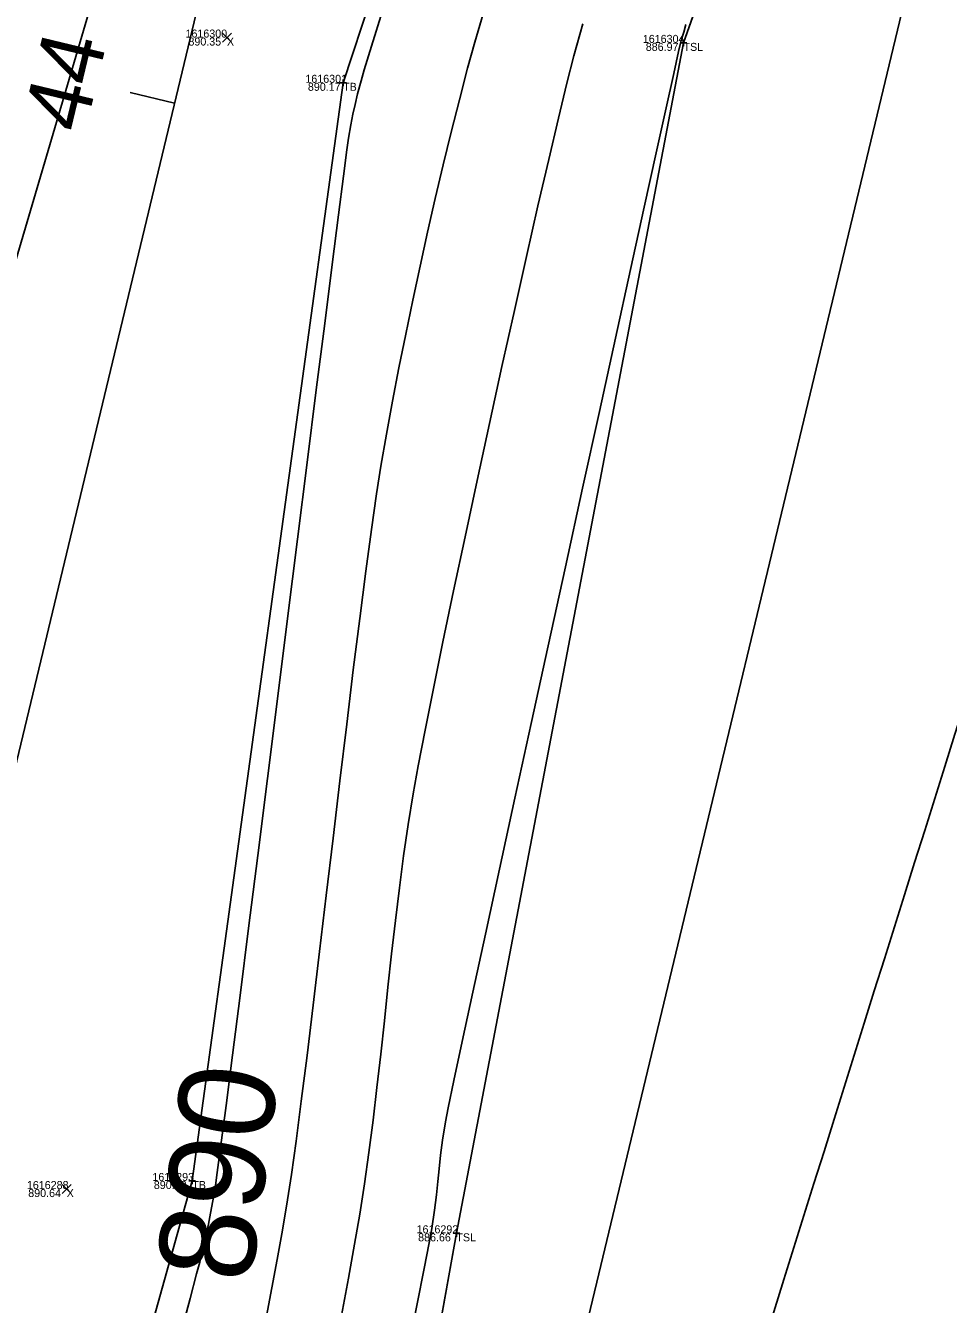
# Model space of a CAD drawing. Extents: x 1957117 to 1971063, y 701601 to 715861.
# Drawn here: x 1963385.1 to 1963425.5, y 706273.8 to 706329.7 of the extents above; entities that cross this region are included whole.
import ezdxf

# ---------------------------------------------------------------- set-up
doc = ezdxf.new("R2010")
doc.units = 0
for name, color, linetype in [('AP_X_Lights', 7, 'Continuous'), ('DT_X_Break_Line', 7, 'Continuous'), ('DT_X_Contour_Major', 7, 'Continuous'), ('DT_X_Contour_Minor', 7, 'Continuous'), ('DT_X_TIN_Hull', 7, 'Continuous'), ('GE_X_CL_20', 7, 'Continuous'), ('HY_X_Water_Edge', 7, 'Continuous'), ('PV_P_Drive', 7, 'Continuous'), ('PV_P_Shoulder', 7, 'Continuous'), ('RS_Raster1', 7, 'Continuous'), ('RW_X_Esmt_RR', 7, 'Continuous'), ('SC_Scratch1', 7, 'Continuous'), ('SC_Shading5', 7, 'Continuous')]:
    doc.layers.add(name, color=color, linetype=linetype)

msp = doc.modelspace()

# ---------------------------------------------------------------- linework, layer by layer
at = {"layer": 'AP_X_Lights'}
for p, q in [((1963393.716, 706328.974), (1963394.104, 706329.364)), ((1963393.716, 706329.364), (1963394.104, 706328.974)), ((1963386.706, 706278.625), (1963387.094, 706279.015)), ((1963386.706, 706279.015), (1963387.094, 706278.625))]:
    msp.add_line(p, q, dxfattribs=at)
at = {"layer": 'DT_X_Break_Line'}
for points in [[(1963248.355, 705747.376), (1963261.829, 705795.923), (1963267.581, 705840.559), (1963287.153, 705892.264), (1963291.083, 705944.763), (1963301.574, 705996.211), (1963311.528, 706039.027), (1963334.717, 706086.75), (1963331.957, 706106.508), (1963348.786, 706182.796), (1963365.664, 706223.934), (1963373.462, 706281.461), (1963387.853, 706330.217), (1963397.264, 706379.501), (1963407.696, 706427.592), (1963426.755, 706477.16), (1963442.136, 706524.014), (1963446.007, 706569.971), (1963489.391, 706666.839), (1963500.526, 706701.536)], [(1963509.92, 706697.686), (1963502.832, 706666.547), (1963464.625, 706568.104), (1963439.113, 706472.593), (1963428.782, 706425.675), (1963415.739, 706378.185), (1963398.991, 706327.191), (1963392.393, 706279.173), (1963377.9, 706227.719), (1963369.87, 706175.335), (1963345.874, 706098.69), (1963341.112, 706081.071), (1963328.328, 706036.261), (1963311.276, 705989.111), (1963300.503, 705940.076), (1963293.199, 705890.767), (1963276.592, 705844.792), (1963268.336, 705791.927), (1963260.722, 705745.719)], [(1963274.602, 705735.973), (1963292.982, 705784.032), (1963302.841, 705839.645), (1963309.732, 705887.345), (1963317.684, 705934.969), (1963334.587, 705978.262), (1963333.365, 706039.768), (1963361.138, 706084.843), (1963357.365, 706105.535), (1963378.943, 706178.629), (1963396.437, 706235.152), (1963403.946, 706276.884), (1963413.88, 706328.936), (1963427.392, 706367.127), (1963440.399, 706419.945), (1963448.239, 706464.72), (1963530.121, 706695.075)]]:
    msp.add_lwpolyline(points, dxfattribs=at)
at = {"layer": 'DT_X_Contour_Major'}
msp.add_lwpolyline([(1963400.719, 706330.339), (1963400.238, 706328.794), (1963399.918, 706327.754), (1963399.778, 706327.283), (1963399.627, 706326.706), (1963399.515, 706326.245), (1963399.422, 706325.822), (1963399.333, 706325.356), (1963399.23, 706324.768), (1963399.157, 706324.253), (1963399.008, 706323.113), (1963398.791, 706321.42), (1963398.514, 706319.248), (1963398.188, 706316.669), (1963397.82, 706313.759), (1963397.42, 706310.589), (1963396.997, 706307.232), (1963396.561, 706303.763), (1963396.119, 706300.254), (1963395.681, 706296.778), (1963395.257, 706293.41), (1963394.854, 706290.221), (1963394.483, 706287.286), (1963394.152, 706284.677), (1963393.87, 706282.468), (1963393.646, 706280.732), (1963393.489, 706279.542), (1963393.409, 706278.972), (1963393.296, 706278.307), (1963393.197, 706277.767), (1963393.102, 706277.291), (1963392.999, 706276.816), (1963392.875, 706276.281), (1963392.719, 706275.625), (1963392.585, 706275.106), (1963392.3, 706274.034), (1963391.88, 706272.467)], dxfattribs=at)
msp.add_lwpolyline([(1963400.719, 706330.339), (1963400.238, 706328.794), (1963399.918, 706327.754), (1963399.778, 706327.283), (1963399.627, 706326.706), (1963399.515, 706326.245), (1963399.422, 706325.822), (1963399.333, 706325.356), (1963399.23, 706324.768), (1963399.157, 706324.253), (1963399.008, 706323.113), (1963398.791, 706321.42), (1963398.514, 706319.248), (1963398.188, 706316.669), (1963397.82, 706313.759), (1963397.42, 706310.589), (1963396.997, 706307.232), (1963396.561, 706303.763), (1963396.119, 706300.254), (1963395.681, 706296.778), (1963395.257, 706293.41), (1963394.854, 706290.221), (1963394.483, 706287.286), (1963394.152, 706284.677), (1963393.87, 706282.468), (1963393.646, 706280.732), (1963393.489, 706279.542), (1963393.409, 706278.972), (1963393.296, 706278.307), (1963393.197, 706277.767), (1963393.102, 706277.291), (1963392.999, 706276.816), (1963392.875, 706276.281), (1963392.719, 706275.625), (1963392.585, 706275.106), (1963392.3, 706274.034), (1963391.88, 706272.467)], dxfattribs=at)
at = {"layer": 'DT_X_Contour_Minor'}
for points in [[(1963395.643, 706273.268), (1963395.88, 706274.496), (1963396.112, 706275.746), (1963396.339, 706277.027), (1963396.564, 706278.347), (1963396.734, 706279.457), (1963396.935, 706280.911), (1963397.162, 706282.661), (1963397.412, 706284.658), (1963397.68, 706286.854), (1963397.962, 706289.201), (1963398.254, 706291.652), (1963398.552, 706294.158), (1963398.851, 706296.671), (1963399.148, 706299.143), (1963399.438, 706301.527), (1963399.717, 706303.774), (1963399.981, 706305.836), (1963400.226, 706307.664), (1963400.448, 706309.212), (1963400.642, 706310.432), (1963400.889, 706311.834), (1963401.154, 706313.266), (1963401.434, 706314.723), (1963401.729, 706316.196), (1963402.037, 706317.681), (1963402.356, 706319.17), (1963402.686, 706320.656), (1963403.024, 706322.134), (1963403.369, 706323.597), (1963403.72, 706325.038), (1963404.075, 706326.451), (1963404.434, 706327.829), (1963404.752, 706328.974), (1963405.188, 706330.46)], [(1963395.643, 706273.268), (1963395.88, 706274.496), (1963396.112, 706275.746), (1963396.339, 706277.027), (1963396.564, 706278.347), (1963396.734, 706279.457), (1963396.935, 706280.911), (1963397.162, 706282.661), (1963397.412, 706284.658), (1963397.68, 706286.854), (1963397.962, 706289.201), (1963398.254, 706291.652), (1963398.552, 706294.158), (1963398.851, 706296.671), (1963399.148, 706299.143), (1963399.438, 706301.527), (1963399.717, 706303.774), (1963399.981, 706305.836), (1963400.226, 706307.664), (1963400.448, 706309.212), (1963400.642, 706310.432), (1963400.889, 706311.834), (1963401.154, 706313.266), (1963401.434, 706314.723), (1963401.729, 706316.196), (1963402.037, 706317.681), (1963402.356, 706319.17), (1963402.686, 706320.656), (1963403.024, 706322.134), (1963403.369, 706323.597), (1963403.72, 706325.038), (1963404.075, 706326.451), (1963404.434, 706327.829), (1963404.752, 706328.974), (1963405.188, 706330.46)], [(1963398.915, 706273.288), (1963399.223, 706274.924), (1963399.493, 706276.412), (1963399.719, 706277.722), (1963399.927, 706279.051), (1963400.12, 706280.422), (1963400.3, 706281.828), (1963400.471, 706283.261), (1963400.635, 706284.713), (1963400.795, 706286.177), (1963400.954, 706287.645), (1963401.115, 706289.108), (1963401.281, 706290.56), (1963401.455, 706291.992), (1963401.64, 706293.397), (1963401.839, 706294.767), (1963402.054, 706296.095), (1963402.277, 706297.328), (1963402.576, 706298.879), (1963402.94, 706300.701), (1963403.359, 706302.749), (1963403.824, 706304.978), (1963404.324, 706307.342), (1963404.85, 706309.795), (1963405.391, 706312.292), (1963405.938, 706314.788), (1963406.481, 706317.236), (1963407.009, 706319.59), (1963407.514, 706321.807), (1963407.984, 706323.839), (1963408.41, 706325.641), (1963408.781, 706327.168), (1963409.089, 706328.375), (1963409.471, 706329.767)], [(1963398.915, 706273.288), (1963399.223, 706274.924), (1963399.493, 706276.412), (1963399.719, 706277.722), (1963399.927, 706279.051), (1963400.12, 706280.422), (1963400.3, 706281.828), (1963400.471, 706283.261), (1963400.635, 706284.713), (1963400.795, 706286.177), (1963400.954, 706287.645), (1963401.115, 706289.108), (1963401.281, 706290.56), (1963401.455, 706291.992), (1963401.64, 706293.397), (1963401.839, 706294.767), (1963402.054, 706296.095), (1963402.277, 706297.328), (1963402.576, 706298.879), (1963402.94, 706300.701), (1963403.359, 706302.749), (1963403.824, 706304.978), (1963404.324, 706307.342), (1963404.85, 706309.795), (1963405.391, 706312.292), (1963405.938, 706314.788), (1963406.481, 706317.236), (1963407.009, 706319.59), (1963407.514, 706321.807), (1963407.984, 706323.839), (1963408.41, 706325.641), (1963408.781, 706327.168), (1963409.089, 706328.375), (1963409.471, 706329.767)], [(1963413.984, 706329.733), (1963413.898, 706329.41), (1963413.843, 706329.235), (1963413.797, 706329.096), (1963413.745, 706328.92), (1963413.665, 706328.563), (1963413.453, 706327.602), (1963413.122, 706326.101), (1963412.688, 706324.128), (1963412.164, 706321.747), (1963411.566, 706319.024), (1963410.908, 706316.025), (1963410.203, 706312.816), (1963409.468, 706309.461), (1963408.716, 706306.027), (1963407.962, 706302.579), (1963407.22, 706299.183), (1963406.505, 706295.905), (1963405.831, 706292.81), (1963405.213, 706289.963), (1963404.665, 706287.431), (1963404.202, 706285.279), (1963403.838, 706283.572), (1963403.588, 706282.377), (1963403.466, 706281.758), (1963403.34, 706280.961), (1963403.254, 706280.296), (1963403.192, 706279.709), (1963403.139, 706279.148), (1963403.079, 706278.561), (1963402.995, 706277.895), (1963402.873, 706277.097), (1963402.758, 706276.468), (1963402.541, 706275.351), (1963402.234, 706273.808), (1963401.852, 706271.902)], [(1963413.984, 706329.733), (1963413.898, 706329.41), (1963413.843, 706329.235), (1963413.797, 706329.096), (1963413.745, 706328.92), (1963413.665, 706328.563), (1963413.453, 706327.602), (1963413.122, 706326.101), (1963412.688, 706324.128), (1963412.164, 706321.747), (1963411.566, 706319.024), (1963410.908, 706316.025), (1963410.203, 706312.816), (1963409.468, 706309.461), (1963408.716, 706306.027), (1963407.962, 706302.579), (1963407.22, 706299.183), (1963406.505, 706295.905), (1963405.831, 706292.81), (1963405.213, 706289.963), (1963404.665, 706287.431), (1963404.202, 706285.279), (1963403.838, 706283.572), (1963403.588, 706282.377), (1963403.466, 706281.758), (1963403.34, 706280.961), (1963403.254, 706280.296), (1963403.192, 706279.709), (1963403.139, 706279.148), (1963403.079, 706278.561), (1963402.995, 706277.895), (1963402.873, 706277.097), (1963402.758, 706276.468), (1963402.541, 706275.351), (1963402.234, 706273.808), (1963401.852, 706271.902)]]:
    msp.add_lwpolyline(points, dxfattribs=at)
at = {"layer": 'DT_X_TIN_Hull'}
msp.add_lwpolyline([(1963309.732, 705887.345), (1963335.126, 705936.766), (1963334.587, 705978.262), (1963361.138, 706084.843), (1963378.943, 706178.629), (1963396.437, 706235.152), (1963403.946, 706276.884), (1963413.88, 706328.936), (1963427.392, 706367.127), (1963440.399, 706419.945), (1963448.239, 706464.72), (1963464.625, 706568.104)], dxfattribs=at)
at = {"layer": 'GE_X_CL_20'}
msp.add_line((1963391.617, 706326.297), (1963389.672, 706326.764), dxfattribs=at)
msp.add_lwpolyline([(1963418.3, 706437.397), (1962895.621, 704261.062)], dxfattribs=at)
at = {"layer": 'HY_X_Water_Edge'}
msp.add_spline([(1963191.723, 701994.048), (1963062.047, 702441.167), (1962863.491, 703169.356), (1962827.53, 703438.691), (1962823.213, 703537.412), (1962817.962, 703593.874), (1962817.97, 703697.316), (1962828.582, 703804.235), (1962836.461, 703844.734), (1962850.687, 703896.004), (1962867.251, 703938.846), (1962873.848, 703992.355), (1962884.135, 704091.371), (1962891.241, 704140.854), (1962897.382, 704180.529), (1962905.467, 704230.979), (1962943.949, 704328.022), (1962948.537, 704378.842), (1962964.114, 704426.264), (1963004.885, 704570.73), (1963042.054, 704716.522), (1963062.038, 704814.417), (1963072.171, 704860.237), (1963090.023, 704956.798), (1963107.066, 705031.783), (1963133.773, 705105.742), (1963148.685, 705206.74), (1963175.48, 705301.059), (1963191.635, 705353.417), (1963210.988, 705447.286), (1963219.532, 705497.27), (1963230.124, 705549.475), (1963251.052, 705591.159), (1963275.289, 705693.429), (1963292.982, 705784.032), (1963302.841, 705839.645), (1963335.126, 705936.766), (1963359.752, 706046.75), (1963389.133, 706177.299), (1963417.827, 706273.456), (1963475.868, 706451.902), (1963533.782, 706640.53), (1963553.86, 706696.984), (1963580.184, 706715.425), (1963609.172, 706718.73), (1963617.062, 706714.691), (1963619.447, 706694.678), (1963564.282, 706533.07), (1963531.853, 706395.229), (1963434.4, 706006.96), (1963354.09, 705679.186), (1963237.513, 705206.07), (1963167.369, 704892.962), (1963059.145, 704434.176), (1962907.914, 703908.742), (1962877.458, 703703.326), (1962898.357, 703412.121), (1962942.65, 703052.267), (1963048.963, 702674.866), (1963191.468, 702189.666), (1963245.396, 702019.832)], degree=3, dxfattribs=at)
at = {"layer": 'PV_P_Drive'}
for p, q in [((1963413.88, 706329.082), (1963413.88, 706328.79)), ((1963413.734, 706328.936), (1963414.026, 706328.936)), ((1963413.88, 706328.936), (1963413.88, 706328.936)), ((1963398.991, 706327.337), (1963398.991, 706327.045)), ((1963398.845, 706327.191), (1963399.137, 706327.191)), ((1963398.991, 706327.191), (1963398.991, 706327.191)), ((1963392.393, 706279.319), (1963392.393, 706279.027)), ((1963392.247, 706279.173), (1963392.539, 706279.173)), ((1963392.393, 706279.173), (1963392.393, 706279.173)), ((1963403.946, 706277.03), (1963403.946, 706276.738)), ((1963403.8, 706276.884), (1963404.092, 706276.884)), ((1963403.946, 706276.884), (1963403.946, 706276.884))]:
    msp.add_line(p, q, dxfattribs=at)
at = {"layer": 'RW_X_Esmt_RR'}
msp.add_line((1962924.791, 704254.057), (1963447.47, 706430.392), dxfattribs=at)
at = {"layer": 'SC_Shading5'}
for points in [[(1963026.912, 704294.121), (1963138.818, 704737.794), (1963251.679, 705213.963), (1963374.306, 705730.111), (1963454.783, 706045.593), (1963517.244, 706296.713), (1963562.763, 706479.256), (1963580.13, 706553.799), (1963589.678, 706586.994)], [(1963609.915, 706579.703), (1963587.283, 706499.153), (1963552.056, 706354.005), (1963480.911, 706069.234), (1963357.401, 705576.869), (1963272.751, 705226.931), (1963210.247, 704956.481), (1963044.97, 704288.881)]]:
    msp.add_spline(points, degree=3, dxfattribs=at)

# ---------------------------------------------------------------- texts
at = {"layer": 'DT_X_Contour_Major'}
msp.add_text('890', height=4.2, rotation=82.5, dxfattribs=at).set_placement((1963394.962, 706274.638))
at = {"layer": 'GE_X_CL_20'}
msp.add_text('44', height=2.8, rotation=76.4953, dxfattribs=at).set_placement((1963387.687, 706324.921))
at = {"layer": 'PV_P_Shoulder'}
for s, p in [('890.35', (1963392.226, 706328.819)), ('886.97', (1963412.229, 706328.586)), ('890.17', (1963397.451, 706326.841)), ('890.64', (1963385.219, 706278.47)), ('890.32', (1963390.712, 706278.823)), ('886.66', (1963402.273, 706276.534))]:
    msp.add_text(s, height=0.35, dxfattribs=at).set_placement(p)
at = {"layer": 'RS_Raster1'}
for s, p in [('1616300', (1963392.097, 706329.169)), ('1616304', (1963412.1, 706328.936)), ('1616301', (1963397.34, 706327.191)), ('1616293', (1963390.649, 706279.173)), ('1616288', (1963385.159, 706278.82)), ('1616292', (1963402.205, 706276.884))]:
    msp.add_text(s, height=0.35, dxfattribs=at).set_placement(p)
at = {"layer": 'SC_Scratch1'}
for s, p in [('X', (1963393.91, 706328.819)), ('TSL', (1963413.88, 706328.586)), ('TB', (1963398.991, 706326.841)), ('X', (1963386.9, 706278.47)), ('TB', (1963392.393, 706278.823)), ('TSL', (1963403.946, 706276.534))]:
    msp.add_text(s, height=0.35, dxfattribs=at).set_placement(p)

doc.saveas('drawing.dxf')
